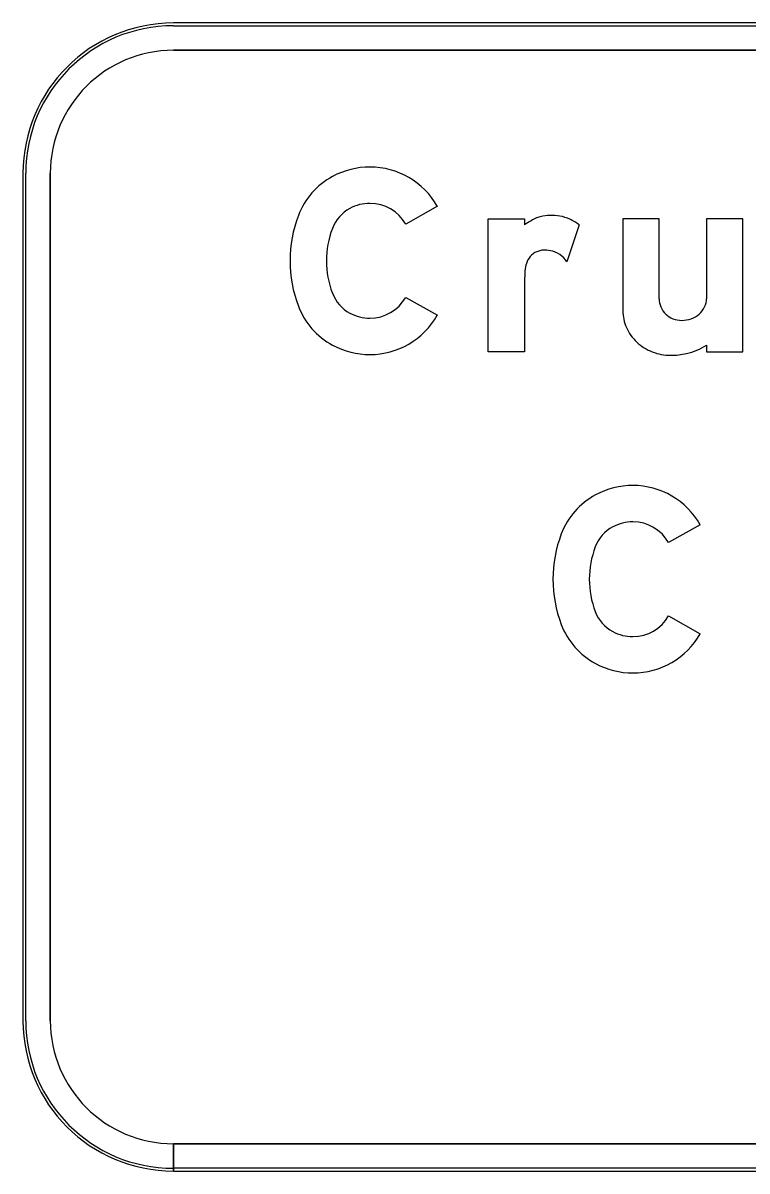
# Model space of a CAD drawing. Extents: x 1806251 to 1809821, y 414895 to 422886.
# Drawn here: x 1809676.545 to 1809677.075, y 415421.961 to 415422.801 of the extents above; entities that cross this region are included whole.
import ezdxf

# ---------------------------------------------------------------- set-up
doc = ezdxf.new("R2010")
doc.units = 0
for name, color, linetype in [('GSBWFILL', 7, 'Continuous'), ('GSCOLORFILL', 7, 'Continuous'), ('GSOUTLINE', 7, 'Continuous')]:
    doc.layers.add(name, color=color, linetype=linetype)

msp = doc.modelspace()

# ---------------------------------------------------------------- linework, layer by layer
at = {"layer": 'GSBWFILL'}
for p, q in [((1809678.53509, 415422.80057), (1809676.65509, 415422.80057)), ((1809676.65509, 415422.78057), (1809678.53509, 415422.78057)), ((1809676.54509, 415422.69057), (1809676.54509, 415422.07057)), ((1809676.56509, 415422.07057), (1809676.56509, 415422.69057)), ((1809677.01037, 415422.59883), (1809677.01037, 415422.65716)), ((1809676.95185, 415422.65282), (1809676.94283, 415422.62578)), ((1809676.65509, 415421.96057), (1809676.65509, 415421.98057)), ((1809678.53509, 415421.98057), (1809676.65529, 415421.98057)), ((1809676.65529, 415421.98057), (1809676.65529, 415421.96057)), ((1809676.65529, 415421.96057), (1809678.53509, 415421.96057))]:
    msp.add_line(p, q, dxfattribs=at)
for points in [[(1809676.84811, 415422.66646), (1809676.82496, 415422.65334)], [(1809676.91195, 415422.61375), (1809676.91195, 415422.56007), (1809676.88535, 415422.56007), (1809676.88535, 415422.65716), (1809676.91195, 415422.65716), (1809676.91195, 415422.65282)], [(1809677.01037, 415422.65716), (1809676.98377, 415422.65716), (1809676.98377, 415422.59008)], [(1809677.04495, 415422.56488), (1809677.04495, 415422.56007), (1809677.07155, 415422.56007), (1809677.07155, 415422.65716), (1809677.04495, 415422.65716), (1809677.04495, 415422.59883)], [(1809676.82496, 415422.5998), (1809676.84811, 415422.58669)], [(1809677.04038, 415422.43346), (1809677.01724, 415422.42034)], [(1809677.01724, 415422.3668), (1809677.04038, 415422.35369)]]:
    msp.add_lwpolyline(points, dxfattribs=at)
for centre, radius, start, end in [((1809676.65509, 415422.69057), 0.11, 90, 180), ((1809676.65509, 415422.69057), 0.09, 90, 180), ((1809676.79884, 415422.63769), 0.05748, 90, 118.37568), ((1809676.79884, 415422.63853), 0.05663, 29.54326, 90), ((1809676.79744, 415422.64028), 0.05453, 118.37568, 159.08827), ((1809676.79744, 415422.64028), 0.02793, 118.37568, 159.08827), ((1809676.79884, 415422.63769), 0.03088, 90, 118.37568), ((1809676.79884, 415422.63853), 0.03003, 29.54326, 90), ((1809676.83332, 415422.62657), 0.09294, 159.08827, 200.91173), ((1809676.83332, 415422.62657), 0.06634, 159.08827, 200.91173), ((1809676.79744, 415422.61286), 0.02793, 200.91173, 241.62432), ((1809676.79884, 415422.61461), 0.03003, 270, 330.45674), ((1809676.79744, 415422.61286), 0.05453, 200.91173, 241.62432), ((1809676.79884, 415422.61545), 0.03088, 241.62432, 270), ((1809676.79884, 415422.61461), 0.05663, 270, 330.45674), ((1809676.79884, 415422.61545), 0.05748, 241.62432, 270), ((1809676.65509, 415422.07057), 0.11, 180, 270), ((1809676.65509, 415422.07057), 0.09, 180, 270)]:
    msp.add_arc(centre, radius, start, end, dxfattribs=at)
for centre, major_axis, ratio, start_param, end_param in [((1809676.93868, 415422.61738), (0, 0.04439), 0.999998, 0.443663, 0.646229), ((1809676.92819, 415422.63946), (0, 0.01995), 0.999998, 0.24142, 0.443663), ((1809676.9316, 415422.62558), (0, 0.03424), 0.999998, 6.103268, 6.524606), ((1809676.93238, 415422.62983), (0, 0.02992), 0.999998, 5.846069, 6.103268), ((1809676.92932, 415422.62329), (0, 0.03715), 0.999998, 5.631644, 5.846069), ((1809676.92607, 415422.62099), (0, 0.0133), 0.999998, 0.293855, 1.188904), ((1809676.92633, 415422.62013), (0, 0.0142), 0.999998, 0.067293, 0.293855), ((1809676.92681, 415422.61306), (0, 0.02128), 0.999998, 6.094384, 6.350479), ((1809676.92737, 415422.61599), (0, 0.0183), 0.999998, 5.27661, 6.094384), ((1809676.93299, 415422.61821), (0, 0.02076), 0.999998, 1.188904, 1.450084), ((1809676.96832, 415422.61369), (0, 0.05637), 0.999998, 1.445958, 1.569673), ((1809677.02579, 415422.59883), (0, 0.01542), 0.999994, 1.570796, 1.973843), ((1809677.03109, 415422.59883), (0, 0.01385), 0.999994, 4.267823, 4.712389), ((1809677.01431, 415422.59008), (0, 0.03054), 0.999994, 1.570796, 1.988484), ((1809677.02623, 415422.59902), (0, 0.0159), 0.999994, 1.973842, 2.370677), ((1809677.02897, 415422.59984), (0, 0.01621), 0.999994, 3.857311, 4.267823), ((1809677.02651, 415422.59931), (0, 0.01631), 0.999994, 2.370677, 2.759031), ((1809677.0267, 415422.59977), (0, 0.0168), 0.999994, 2.759031, 3.141593), ((1809677.0267, 415422.6039), (0, 0.02094), 0.999994, 3.141593, 3.487296), ((1809677.02759, 415422.60142), (0, 0.0183), 0.999994, 3.487296, 3.857311), ((1809677.01647, 415422.59104), (0, 0.03291), 0.999994, 1.988484, 2.390665), ((1809677.01786, 415422.59253), (0, 0.03495), 0.999994, 2.390665, 2.772693), ((1809677.01921, 415422.60527), (0, 0.0479), 0.999994, 3.37668, 3.708724), ((1809677.01876, 415422.59486), (0, 0.03745), 0.999994, 2.772693, 3.141593), ((1809677.01876, 415422.61062), (0, 0.0532), 0.999994, 3.141593, 3.361579), ((1809676.99111, 415422.40469), (0, 0.05748), 0.999994, 0, 0.495249), ((1809676.99111, 415422.40553), (0, 0.05663), 0.999994, 5.228016, 6.283185), ((1809676.98971, 415422.40728), (0, 0.05453), 0.999994, 0.495249, 1.205818), ((1809676.98971, 415422.40728), (0, 0.02793), 0.999994, 0.495249, 1.205818), ((1809676.99111, 415422.40469), (0, 0.03088), 0.999994, 0, 0.495249), ((1809676.99111, 415422.40553), (0, 0.03003), 0.999994, 5.228016, 6.283185), ((1809677.02559, 415422.39357), (0, 0.09294), 0.999994, 1.205818, 1.935775), ((1809677.02559, 415422.39357), (0, 0.06634), 0.999994, 1.205818, 1.935775), ((1809676.98971, 415422.37986), (0, 0.02793), 0.999994, 1.935775, 2.646344), ((1809676.99111, 415422.38161), (0, 0.03003), 0.999994, 3.141593, 4.196762), ((1809676.98971, 415422.37986), (0, 0.05453), 0.999994, 1.935775, 2.646344), ((1809676.99111, 415422.38245), (0, 0.03088), 0.999994, 2.646344, 3.141593), ((1809676.99111, 415422.38161), (0, 0.05663), 0.999994, 3.141593, 4.196762), ((1809676.99111, 415422.38245), (0, 0.05748), 0.999994, 2.646344, 3.141593)]:
    msp.add_ellipse(centre, major_axis=major_axis, ratio=ratio, start_param=start_param, end_param=end_param, dxfattribs=at)
at = {"layer": 'GSCOLORFILL'}
for p, q in [((1809678.53509, 415422.80057), (1809676.65509, 415422.80057)), ((1809678.53509, 415422.80057), (1809676.65509, 415422.80057)), ((1809678.53509, 415422.80057), (1809676.65509, 415422.80057)), ((1809676.65509, 415422.79857), (1809678.53509, 415422.79857)), ((1809676.65509, 415422.78057), (1809678.53509, 415422.78057)), ((1809676.54509, 415422.69057), (1809676.54509, 415422.07057)), ((1809676.54509, 415422.69057), (1809676.54509, 415422.07057)), ((1809676.54509, 415422.69057), (1809676.54509, 415422.07057)), ((1809676.54709, 415422.07057), (1809676.54709, 415422.69057)), ((1809676.56509, 415422.07057), (1809676.56509, 415422.69057)), ((1809677.01037, 415422.59883), (1809677.01037, 415422.65716)), ((1809676.95185, 415422.65282), (1809676.94283, 415422.62578)), ((1809676.65509, 415421.96057), (1809676.65509, 415421.98057)), ((1809678.53509, 415421.98057), (1809676.65529, 415421.98057)), ((1809676.65529, 415421.98057), (1809676.65529, 415421.96057)), ((1809676.65509, 415421.96057), (1809676.65509, 415421.96257)), ((1809676.65509, 415421.96057), (1809678.53509, 415421.96057)), ((1809678.53509, 415421.96257), (1809676.65511, 415421.96257)), ((1809676.65511, 415421.96257), (1809676.65511, 415421.96057)), ((1809676.65511, 415421.96057), (1809678.53509, 415421.96057)), ((1809676.65529, 415421.96057), (1809678.53509, 415421.96057))]:
    msp.add_line(p, q, dxfattribs=at)
for points in [[(1809676.84811, 415422.66646), (1809676.82496, 415422.65334)], [(1809676.91195, 415422.61375), (1809676.91195, 415422.56007), (1809676.88535, 415422.56007), (1809676.88535, 415422.65716), (1809676.91195, 415422.65716), (1809676.91195, 415422.65282)], [(1809677.01037, 415422.65716), (1809676.98377, 415422.65716), (1809676.98377, 415422.59008)], [(1809677.04495, 415422.56488), (1809677.04495, 415422.56007), (1809677.07155, 415422.56007), (1809677.07155, 415422.65716), (1809677.04495, 415422.65716), (1809677.04495, 415422.59883)], [(1809676.82496, 415422.5998), (1809676.84811, 415422.58669)], [(1809677.04038, 415422.43346), (1809677.01724, 415422.42034)], [(1809677.01724, 415422.3668), (1809677.04038, 415422.35369)]]:
    msp.add_lwpolyline(points, dxfattribs=at)
for centre, radius, start, end in [((1809676.65509, 415422.69057), 0.11, 90, 180), ((1809676.65509, 415422.69057), 0.11, 90, 180), ((1809676.65509, 415422.69057), 0.11, 90, 180), ((1809676.65509, 415422.69057), 0.108, 90, 180), ((1809676.65509, 415422.69057), 0.09, 90, 180), ((1809676.79884, 415422.63769), 0.05748, 90, 118.37568), ((1809676.79884, 415422.63853), 0.05663, 29.54326, 90), ((1809676.79744, 415422.64028), 0.05453, 118.37568, 159.08827), ((1809676.79744, 415422.64028), 0.02793, 118.37568, 159.08827), ((1809676.79884, 415422.63769), 0.03088, 90, 118.37568), ((1809676.79884, 415422.63853), 0.03003, 29.54326, 90), ((1809676.83332, 415422.62657), 0.09294, 159.08827, 200.91173), ((1809676.83332, 415422.62657), 0.06634, 159.08827, 200.91173), ((1809676.79744, 415422.61286), 0.02793, 200.91173, 241.62432), ((1809676.79884, 415422.61461), 0.03003, 270, 330.45674), ((1809676.79744, 415422.61286), 0.05453, 200.91173, 241.62432), ((1809676.79884, 415422.61545), 0.03088, 241.62432, 270), ((1809676.79884, 415422.61461), 0.05663, 270, 330.45674), ((1809676.79884, 415422.61545), 0.05748, 241.62432, 270), ((1809676.65509, 415422.07057), 0.11, 180, 270), ((1809676.65509, 415422.07057), 0.11, 180, 270), ((1809676.65509, 415422.07057), 0.11, 180, 270), ((1809676.65509, 415422.07057), 0.108, 180, 270), ((1809676.65509, 415422.07057), 0.09, 180, 270)]:
    msp.add_arc(centre, radius, start, end, dxfattribs=at)
for centre, major_axis, ratio, start_param, end_param in [((1809676.93868, 415422.61738), (0, 0.04439), 0.999998, 0.443663, 0.646229), ((1809676.92819, 415422.63946), (0, 0.01995), 0.999998, 0.24142, 0.443663), ((1809676.9316, 415422.62558), (0, 0.03424), 0.999998, 6.103268, 6.524606), ((1809676.93238, 415422.62983), (0, 0.02992), 0.999998, 5.846069, 6.103268), ((1809676.92932, 415422.62329), (0, 0.03715), 0.999998, 5.631644, 5.846069), ((1809676.92607, 415422.62099), (0, 0.0133), 0.999998, 0.293855, 1.188904), ((1809676.92633, 415422.62013), (0, 0.0142), 0.999998, 0.067293, 0.293855), ((1809676.92681, 415422.61306), (0, 0.02128), 0.999998, 6.094384, 6.350479), ((1809676.92737, 415422.61599), (0, 0.0183), 0.999998, 5.27661, 6.094384), ((1809676.93299, 415422.61821), (0, 0.02076), 0.999998, 1.188904, 1.450084), ((1809676.96832, 415422.61369), (0, 0.05637), 0.999998, 1.445958, 1.569673), ((1809677.02579, 415422.59883), (0, 0.01542), 0.999994, 1.570796, 1.973843), ((1809677.03109, 415422.59883), (0, 0.01385), 0.999994, 4.267823, 4.712389), ((1809677.01431, 415422.59008), (0, 0.03054), 0.999994, 1.570796, 1.988484), ((1809677.02623, 415422.59902), (0, 0.0159), 0.999994, 1.973842, 2.370677), ((1809677.02897, 415422.59984), (0, 0.01621), 0.999994, 3.857311, 4.267823), ((1809677.02651, 415422.59931), (0, 0.01631), 0.999994, 2.370677, 2.759031), ((1809677.0267, 415422.59977), (0, 0.0168), 0.999994, 2.759031, 3.141593), ((1809677.0267, 415422.6039), (0, 0.02094), 0.999994, 3.141593, 3.487296), ((1809677.02759, 415422.60142), (0, 0.0183), 0.999994, 3.487296, 3.857311), ((1809677.01647, 415422.59104), (0, 0.03291), 0.999994, 1.988484, 2.390665), ((1809677.01786, 415422.59253), (0, 0.03495), 0.999994, 2.390665, 2.772693), ((1809677.01921, 415422.60527), (0, 0.0479), 0.999994, 3.37668, 3.708724), ((1809677.01876, 415422.59486), (0, 0.03745), 0.999994, 2.772693, 3.141593), ((1809677.01876, 415422.61062), (0, 0.0532), 0.999994, 3.141593, 3.361579), ((1809676.99111, 415422.40469), (0, 0.05748), 0.999994, 0, 0.495249), ((1809676.99111, 415422.40553), (0, 0.05663), 0.999994, 5.228016, 6.283185), ((1809676.98971, 415422.40728), (0, 0.05453), 0.999994, 0.495249, 1.205818), ((1809676.98971, 415422.40728), (0, 0.02793), 0.999994, 0.495249, 1.205818), ((1809676.99111, 415422.40469), (0, 0.03088), 0.999994, 0, 0.495249), ((1809676.99111, 415422.40553), (0, 0.03003), 0.999994, 5.228016, 6.283185), ((1809677.02559, 415422.39357), (0, 0.09294), 0.999994, 1.205818, 1.935775), ((1809677.02559, 415422.39357), (0, 0.06634), 0.999994, 1.205818, 1.935775), ((1809676.98971, 415422.37986), (0, 0.02793), 0.999994, 1.935775, 2.646344), ((1809676.99111, 415422.38161), (0, 0.03003), 0.999994, 3.141593, 4.196762), ((1809676.98971, 415422.37986), (0, 0.05453), 0.999994, 1.935775, 2.646344), ((1809676.99111, 415422.38245), (0, 0.03088), 0.999994, 2.646344, 3.141593), ((1809676.99111, 415422.38161), (0, 0.05663), 0.999994, 3.141593, 4.196762), ((1809676.99111, 415422.38245), (0, 0.05748), 0.999994, 2.646344, 3.141593)]:
    msp.add_ellipse(centre, major_axis=major_axis, ratio=ratio, start_param=start_param, end_param=end_param, dxfattribs=at)
at = {"layer": 'GSOUTLINE'}
for p, q in [((1809678.53509, 415422.80057), (1809676.65509, 415422.80057)), ((1809678.53509, 415422.78057), (1809676.65509, 415422.78057)), ((1809676.54509, 415422.69057), (1809676.54509, 415422.07057)), ((1809676.56509, 415422.69057), (1809676.56509, 415422.07057)), ((1809677.01037, 415422.59883), (1809677.01037, 415422.65716)), ((1809676.95185, 415422.65282), (1809676.94283, 415422.62578)), ((1809676.65509, 415421.98057), (1809678.53509, 415421.98057)), ((1809676.65509, 415421.96057), (1809678.53509, 415421.96057))]:
    msp.add_line(p, q, dxfattribs=at)
for points in [[(1809676.84811, 415422.66646), (1809676.82496, 415422.65334)], [(1809676.91195, 415422.61375), (1809676.91195, 415422.56007), (1809676.88535, 415422.56007), (1809676.88535, 415422.65716), (1809676.91195, 415422.65716), (1809676.91195, 415422.65282)], [(1809677.01037, 415422.65716), (1809676.98377, 415422.65716), (1809676.98377, 415422.59008)], [(1809677.04495, 415422.56488), (1809677.04495, 415422.56007), (1809677.07155, 415422.56007), (1809677.07155, 415422.65716), (1809677.04495, 415422.65716), (1809677.04495, 415422.59883)], [(1809676.82496, 415422.5998), (1809676.84811, 415422.58669)], [(1809677.04038, 415422.43346), (1809677.01724, 415422.42034)], [(1809677.01724, 415422.3668), (1809677.04038, 415422.35369)]]:
    msp.add_lwpolyline(points, dxfattribs=at)
for centre, radius, start, end in [((1809676.65509, 415422.69057), 0.11, 90, 180), ((1809676.65509, 415422.69057), 0.09, 90, 180), ((1809676.79884, 415422.63769), 0.05748, 90, 118.37568), ((1809676.79884, 415422.63853), 0.05663, 29.54326, 90), ((1809676.79744, 415422.64028), 0.05453, 118.37568, 159.08827), ((1809676.79744, 415422.64028), 0.02793, 118.37568, 159.08827), ((1809676.79884, 415422.63769), 0.03088, 90, 118.37568), ((1809676.79884, 415422.63853), 0.03003, 29.54326, 90), ((1809676.83332, 415422.62657), 0.09294, 159.08827, 200.91173), ((1809676.83332, 415422.62657), 0.06634, 159.08827, 200.91173), ((1809676.79744, 415422.61286), 0.02793, 200.91173, 241.62432), ((1809676.79884, 415422.61461), 0.03003, 270, 330.45674), ((1809676.79744, 415422.61286), 0.05453, 200.91173, 241.62432), ((1809676.79884, 415422.61545), 0.03088, 241.62432, 270), ((1809676.79884, 415422.61461), 0.05663, 270, 330.45674), ((1809676.79884, 415422.61545), 0.05748, 241.62432, 270), ((1809676.65509, 415422.07057), 0.11, 180, 270), ((1809676.65509, 415422.07057), 0.09, 180, 270)]:
    msp.add_arc(centre, radius, start, end, dxfattribs=at)
for centre, major_axis, ratio, start_param, end_param in [((1809676.93868, 415422.61738), (0, 0.04439), 0.999998, 0.443663, 0.646229), ((1809676.92819, 415422.63946), (0, 0.01995), 0.999998, 0.24142, 0.443663), ((1809676.9316, 415422.62558), (0, 0.03424), 0.999998, 6.103268, 6.524606), ((1809676.93238, 415422.62983), (0, 0.02993), 0.999998, 5.846069, 6.103268), ((1809676.92932, 415422.62329), (0, 0.03715), 0.999998, 5.631644, 5.846069), ((1809676.92607, 415422.62099), (0, 0.0133), 0.999998, 0.293855, 1.188904), ((1809676.92633, 415422.62013), (0, 0.0142), 0.999998, 0.067293, 0.293855), ((1809676.92681, 415422.61306), (0, 0.02128), 0.999998, 6.094384, 6.350479), ((1809676.92737, 415422.61599), (0, 0.0183), 0.999998, 5.27661, 6.094384), ((1809676.93299, 415422.61821), (0, 0.02076), 0.999998, 1.188904, 1.450084), ((1809676.96832, 415422.61369), (0, 0.05637), 0.999998, 1.445958, 1.569673), ((1809677.02579, 415422.59883), (0, 0.01542), 0.999994, 1.570796, 1.973843), ((1809677.03109, 415422.59883), (0, 0.01385), 0.999994, 4.267823, 4.712389), ((1809677.01431, 415422.59008), (0, 0.03054), 0.999994, 1.570796, 1.988484), ((1809677.02623, 415422.59902), (0, 0.0159), 0.999994, 1.973842, 2.370677), ((1809677.02897, 415422.59984), (0, 0.01621), 0.999994, 3.857311, 4.267823), ((1809677.02651, 415422.59931), (0, 0.01631), 0.999994, 2.370677, 2.759031), ((1809677.0267, 415422.59977), (0, 0.0168), 0.999994, 2.759031, 3.141593), ((1809677.0267, 415422.6039), (0, 0.02094), 0.999994, 3.141593, 3.487296), ((1809677.02759, 415422.60142), (0, 0.0183), 0.999994, 3.487296, 3.857311), ((1809677.01647, 415422.59104), (0, 0.03291), 0.999994, 1.988484, 2.390665), ((1809677.01786, 415422.59253), (0, 0.03495), 0.999994, 2.390665, 2.772693), ((1809677.01921, 415422.60527), (0, 0.0479), 0.999994, 3.37668, 3.708724), ((1809677.01876, 415422.59486), (0, 0.03745), 0.999994, 2.772693, 3.141593), ((1809677.01876, 415422.61062), (0, 0.0532), 0.999994, 3.141593, 3.361579), ((1809676.99111, 415422.40469), (0, 0.05748), 0.999994, 0, 0.495249), ((1809676.99111, 415422.40553), (0, 0.05663), 0.999994, 5.228016, 6.283185), ((1809676.98971, 415422.40728), (0, 0.05453), 0.999994, 0.495249, 1.205818), ((1809676.98971, 415422.40728), (0, 0.02793), 0.999994, 0.495249, 1.205818), ((1809676.99111, 415422.40469), (0, 0.03088), 0.999994, 0, 0.495249), ((1809676.99111, 415422.40553), (0, 0.03003), 0.999994, 5.228016, 6.283185), ((1809677.02559, 415422.39357), (0, 0.09294), 0.999994, 1.205818, 1.935775), ((1809677.02559, 415422.39357), (0, 0.06634), 0.999994, 1.205818, 1.935775), ((1809676.98971, 415422.37986), (0, 0.02793), 0.999994, 1.935775, 2.646344), ((1809676.99111, 415422.38161), (0, 0.03003), 0.999994, 3.141593, 4.196762), ((1809676.98971, 415422.37986), (0, 0.05453), 0.999994, 1.935775, 2.646344), ((1809676.99111, 415422.38245), (0, 0.03088), 0.999994, 2.646344, 3.141593), ((1809676.99111, 415422.38161), (0, 0.05663), 0.999994, 3.141593, 4.196762), ((1809676.99111, 415422.38245), (0, 0.05748), 0.999994, 2.646344, 3.141593)]:
    msp.add_ellipse(centre, major_axis=major_axis, ratio=ratio, start_param=start_param, end_param=end_param, dxfattribs=at)

doc.saveas('drawing.dxf')
